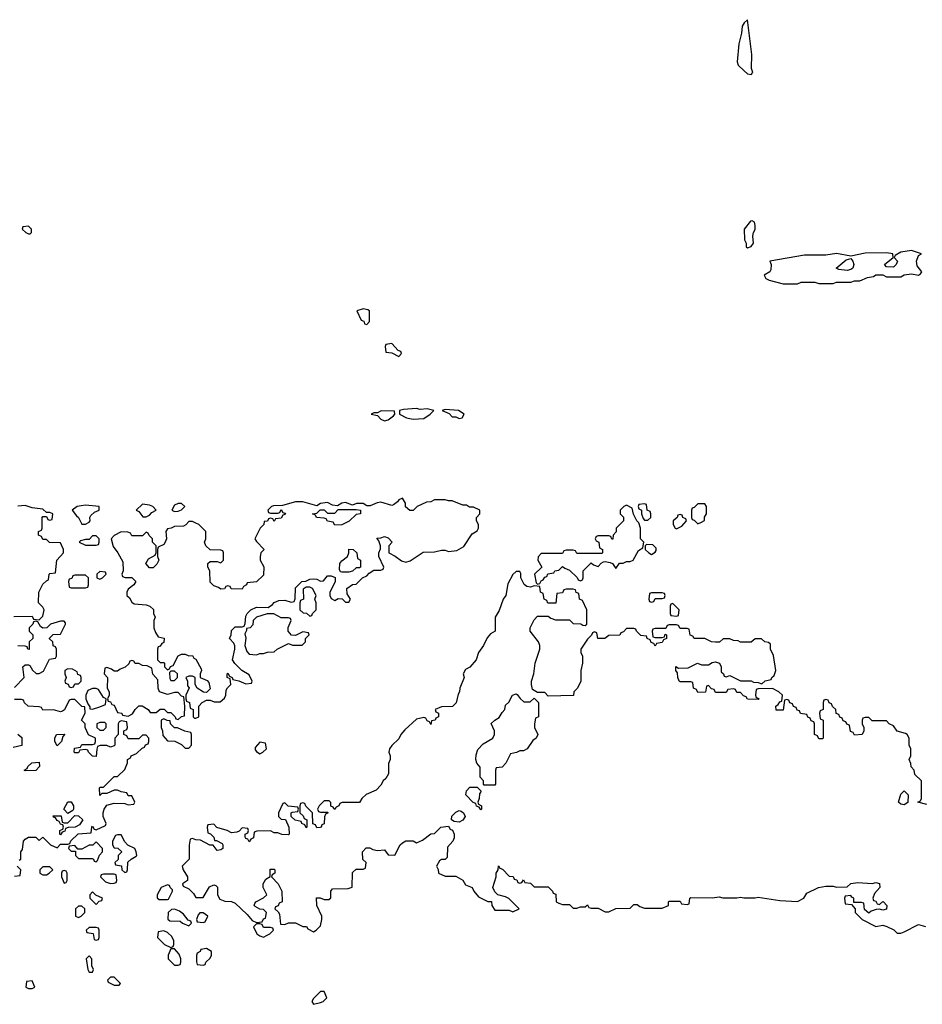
# Model space of a CAD drawing. Header units: inches. Extents: x 2701323 to 2964515, y 494916 to 722124.
# Tile 472 of 656: x 2860800 to 2865871, y 630274 to 635806. Entities that reach past the tile are written whole.
import ezdxf

# ---------------------------------------------------------------- set-up
doc = ezdxf.new("R2010")
doc.units = ezdxf.units.IN
doc.header["$MEASUREMENT"] = 0
doc.layers.add('C8663', color=7, linetype='Continuous')

msp = doc.modelspace()

# ---------------------------------------------------------------- linework, layer by layer
at = {"layer": 'C8663', "color": 2, "elevation": 2}
for points in [[(2864890, 635806), (2864870, 635788.7), (2864858.8, 635770), (2864854.8, 635730), (2864840.7, 635670), (2864830.6, 635570), (2864836, 635550), (2864870, 635518), (2864890, 635502), (2864910, 635498), (2864919, 635510), (2864912.5, 635532.5), (2864914, 635610)], [(2860850, 634646), (2860818, 634642), (2860814, 634630), (2860834, 634610), (2860850, 634602), (2860858, 634602), (2860866, 634610), (2860866, 634630)], [(2864915.3, 634675.3), (2864906.8, 634673.2), (2864871.3, 634630), (2864872, 634570), (2864882, 634550), (2864882, 634530), (2864890, 634524.7), (2864910, 634532), (2864922, 634550), (2864919, 634590), (2864922, 634610), (2864932.5, 634627.5), (2864932.7, 634650), (2864928.4, 634668.4)], [(2865810, 634509.2), (2865750, 634499), (2865718, 634482), (2865714, 634470), (2865732, 634450), (2865724.7, 634430), (2865710, 634415.3), (2865670, 634418), (2865658, 634430), (2865708, 634470), (2865706, 634490), (2865670, 634496), (2865550, 634495.1), (2865470, 634478), (2865390, 634492.3), (2865330, 634483.7), (2865210, 634483.7), (2865014, 634450), (2865022, 634430), (2865019.6, 634400.4), (2865014, 634390), (2864982, 634370), (2864992, 634352), (2865010, 634342), (2865090, 634322), (2865170, 634322), (2865190, 634332), (2865268.4, 634331.6), (2865290, 634324.7), (2865370, 634324.7), (2865390, 634332), (2865470, 634331.3), (2865490, 634338), (2865520.4, 634339.6), (2865563.1, 634356.9), (2865596.4, 634363.6), (2865610, 634372), (2865650, 634372), (2865670, 634362), (2865750, 634362), (2865770, 634372), (2865810, 634378), (2865850, 634371.3), (2865862, 634378), (2865868.7, 634390), (2865843.2, 634423.2), (2865838, 634450), (2865850, 634482), (2865866, 634490)], [(2865450, 634397.2), (2865403.1, 634403.1), (2865388, 634410), (2865442.7, 634457.3), (2865470, 634464.7), (2865481, 634450), (2865486.8, 634430), (2865481, 634410), (2865470, 634402.7)], [(2862730, 634182), (2862694, 634170), (2862718, 634118), (2862732.7, 634112.7), (2862738, 634098), (2862750, 634094), (2862766, 634110), (2862766, 634170), (2862756.4, 634176.4)], [(2862890, 633986), (2862858, 633982), (2862854, 633970), (2862858, 633938), (2862890, 633934), (2862930, 633914), (2862946, 633930), (2862942, 633942), (2862927.3, 633947.3)], [(2862831.6, 633608.4), (2862810, 633598), (2862790, 633598), (2862774, 633590), (2862810, 633582), (2862830, 633562), (2862850, 633552), (2862870, 633558), (2862900.4, 633579.6), (2862908, 633590), (2862906, 633606)], [(2863030, 633622), (2862956.4, 633616.4), (2862934, 633610), (2862934, 633590), (2862974, 633570), (2863010, 633561), (2863070, 633566), (2863106, 633590), (2863126, 633610), (2863090, 633619), (2863050, 633615.3)], [(2863190, 633615.3), (2863174, 633610), (2863212.7, 633592.7), (2863230, 633574), (2863250, 633574), (2863270, 633566), (2863286, 633570), (2863298, 633590), (2863266, 633610)], [(2862950, 633118), (2862930, 633108), (2862922.8, 633097.2), (2862899.8, 633080.2), (2862890, 633077.2), (2862830, 633095.1), (2862807.9, 633092.1), (2862770, 633075.3), (2862750, 633075.3), (2862730, 633088), (2862692.7, 633087.3), (2862670, 633078), (2862630, 633093.2), (2862610, 633088.7), (2862585.4, 633074.6), (2862558, 633078), (2862530, 633093.2), (2862490, 633088), (2862470, 633075.3), (2862390, 633097), (2862350, 633097), (2862276.4, 633076.4), (2862226, 633074), (2862214, 633070), (2862194, 633050), (2862198, 633038), (2862210, 633034), (2862250, 633034), (2862262, 633038), (2862270, 633054), (2862278, 633038), (2862290, 633034), (2862292.7, 633027.3), (2862278, 633022), (2862270, 633006), (2862238, 633002), (2862230, 632986), (2862222, 633002), (2862210, 633006), (2862198, 633002), (2862191.6, 632988.4), (2862174, 632986), (2862172, 632970), (2862152, 632950), (2862122, 632890), (2862130, 632874), (2862174, 632830), (2862154, 632810), (2862152, 632790), (2862152, 632770), (2862171.1, 632731.1), (2862170, 632686), (2862130, 632648), (2862078, 632642), (2862074, 632630), (2862058, 632622), (2862050, 632606), (2861988.4, 632608.4), (2861982, 632622), (2861970, 632626), (2861958, 632622), (2861951.6, 632608.4), (2861930, 632606), (2861916.4, 632616.4), (2861890, 632626), (2861870, 632646), (2861868, 632710), (2861858, 632730), (2861858, 632750), (2861870, 632762), (2861910, 632762), (2861930, 632754), (2861946, 632770), (2861946, 632810), (2861942, 632822), (2861930, 632826), (2861870, 632828), (2861846, 632850), (2861838, 632870), (2861846, 632890), (2861846, 632930), (2861806, 632970), (2861790, 632978), (2861770, 632986), (2861750, 632986), (2861732.7, 632967.3), (2861719.6, 632960.4), (2861670, 632958), (2861651.6, 632948.4), (2861630, 632946), (2861622, 632930), (2861624.7, 632890), (2861618, 632870), (2861610, 632858), (2861578, 632842), (2861574, 632830), (2861574, 632790), (2861582, 632770), (2861570, 632746), (2861550, 632726), (2861530, 632726), (2861508, 632750), (2861523.1, 632776.9), (2861562, 632798), (2861566, 632810), (2861566, 632850), (2861546, 632870), (2861546, 632890), (2861527.3, 632907.3), (2861522, 632922), (2861510, 632926), (2861490, 632906), (2861430, 632906), (2861422, 632922), (2861407.3, 632927.3), (2861370, 632928), (2861331.6, 632908.4), (2861314, 632890), (2861326, 632846), (2861352, 632810), (2861379.6, 632759.6), (2861382, 632710), (2861374, 632690), (2861378, 632678), (2861392.7, 632672.7), (2861430, 632672), (2861452, 632650), (2861442, 632630), (2861410, 632606), (2861402, 632590), (2861402, 632570), (2861416.9, 632556.9), (2861430, 632534), (2861443.6, 632523.6), (2861510, 632518), (2861531, 632511), (2861551.3, 632491.3), (2861552, 632470), (2861562, 632450), (2861554, 632430), (2861554, 632390), (2861563.6, 632363.6), (2861578, 632338), (2861611.6, 632331.6), (2861610, 632306), (2861598, 632302), (2861590, 632286), (2861578, 632282), (2861574, 632270), (2861574, 632210), (2861590, 632194), (2861610, 632194), (2861614, 632190), (2861614, 632170), (2861630, 632154), (2861642, 632158), (2861647.3, 632172.7), (2861662, 632178), (2861690, 632231.3), (2861710, 632242), (2861730, 632242), (2861750, 632232), (2861770, 632234), (2861778, 632218), (2861790, 632214), (2861819.6, 632159.6), (2861822, 632150), (2861814, 632130), (2861814, 632110), (2861852.7, 632092.7), (2861862, 632082), (2861870, 632046), (2861850, 632026), (2861832.7, 632027.3), (2861798, 632050), (2861786, 632070), (2861786, 632110), (2861770, 632118), (2861750, 632118), (2861734, 632110), (2861742, 632090), (2861743.6, 632063.6), (2861752, 632052), (2861734, 632010), (2861734, 631990), (2861738, 631978), (2861754, 631970), (2861758, 631938), (2861774, 631930), (2861774, 631890), (2861782, 631882), (2861790, 631882), (2861806, 631890), (2861806, 631950), (2861826, 631970), (2861850, 631982), (2861870, 631982), (2861892.7, 631972.7), (2861927.3, 631972.7), (2861950, 631994), (2861958, 632010), (2861960.4, 632039.6), (2861967.3, 632052.7), (2861986, 632070), (2861982, 632102), (2861966, 632110), (2861966, 632130), (2861970, 632134), (2861978, 632118), (2861994, 632110), (2861998, 632098), (2862031.6, 632091.6), (2862070, 632074), (2862102, 632078), (2862106, 632090), (2862090, 632126), (2862048.7, 632148.7), (2862008.7, 632188.7), (2861995.3, 632210), (2862009, 632270), (2862008.9, 632288.9), (2862003.1, 632303.1), (2861978, 632330), (2861988, 632350), (2861990, 632374), (2862010, 632394), (2862050, 632394), (2862062, 632398), (2862067.3, 632412.7), (2862070, 632454), (2862078, 632470), (2862098, 632490), (2862130, 632504.7), (2862196.4, 632503.6), (2862220.4, 632519.6), (2862229.1, 632530.9), (2862256.4, 632543.6), (2862290, 632544.7), (2862326, 632534), (2862342, 632538), (2862347.3, 632552.7), (2862350, 632614), (2862386, 632650), (2862408.4, 632651.6), (2862430, 632662), (2862450, 632664.7), (2862470, 632662), (2862490, 632652), (2862507.3, 632652.7), (2862530, 632682), (2862550, 632682), (2862572, 632672), (2862571.6, 632648.4), (2862542, 632590), (2862542, 632570), (2862550, 632554), (2862570, 632542), (2862590, 632554), (2862612, 632552), (2862630, 632534), (2862650, 632534), (2862658, 632550), (2862640.4, 632580.4), (2862638, 632610), (2862670, 632632), (2862690, 632634), (2862726, 632670), (2862750, 632682), (2862763.1, 632696.9), (2862790, 632714), (2862830, 632714), (2862842, 632718), (2862846, 632730), (2862818, 632790), (2862818, 632810), (2862827.3, 632832.7), (2862828, 632850), (2862818, 632878), (2862807.3, 632892.7), (2862830, 632894), (2862850, 632902), (2862870, 632894), (2862892, 632870), (2862874, 632850), (2862874, 632810), (2862910, 632792), (2862946, 632766), (2862970, 632758), (2862993.6, 632766.4), (2863066, 632814), (2863130, 632816), (2863170, 632824.7), (2863190, 632824.7), (2863210, 632818), (2863256.4, 632823.6), (2863294.6, 632845.4), (2863343.1, 632916.9), (2863370, 632934), (2863378, 632950), (2863378, 632970), (2863366, 632990), (2863366, 633010), (2863386, 633030), (2863386, 633050), (2863350, 633068), (2863328, 633068), (2863310, 633078), (2863290, 633078), (2863230, 633102), (2863210, 633102), (2863190, 633108.7), (2863130, 633108), (2863110, 633098), (2863085.4, 633094.6), (2863034, 633070), (2863011.6, 633048.4), (2862991.6, 633048.4), (2862968.4, 633068.4), (2862968, 633090)], [(2861490, 633084), (2861454, 633050), (2861470, 633042), (2861492.7, 633012.7), (2861510, 633012), (2861530, 633022), (2861543.1, 633036.9), (2861566, 633050), (2861548, 633070), (2861530, 633079)], [(2861710, 633088), (2861690, 633088), (2861670, 633078), (2861654, 633050), (2861670, 633042), (2861690, 633044.7), (2861710, 633052), (2861728, 633070)], [(2864310, 633086), (2864278, 633082), (2864274, 633070), (2864278, 633058), (2864294, 633050), (2864294, 633030), (2864303.6, 633003.6), (2864310, 632994), (2864330, 632994), (2864346, 633010), (2864346, 633030), (2864342, 633042), (2864326, 633050), (2864322, 633082)], [(2864650, 633086), (2864610, 633086), (2864590, 633066), (2864578, 633062), (2864574, 633050), (2864574, 633010), (2864578, 632998), (2864590, 632994), (2864610, 632974), (2864630, 632982), (2864647.3, 632992.7), (2864648.4, 633011.6), (2864658, 633030), (2864658, 633070)], [(2861170, 633078), (2861145.2, 633074.8), (2861122, 633070), (2861094, 633050), (2861118.8, 633018.8), (2861131.3, 633010), (2861150, 632972), (2861170, 632972), (2861190, 632982), (2861195.3, 632990), (2861194, 633010), (2861200.2, 633019.8), (2861220.2, 633039.8), (2861246, 633050), (2861246, 633070)], [(2862570, 632966), (2862562, 632982), (2862530, 632988), (2862522, 633002), (2862510, 633006), (2862468.4, 633008.4), (2862462, 633022), (2862446, 633030), (2862470, 633034), (2862488, 633052), (2862510, 633052), (2862530, 633034), (2862570, 633034), (2862590, 633054), (2862690, 633054), (2862714, 633050), (2862714, 633030), (2862690, 633026), (2862651, 632989), (2862610, 632968)], [(2864210, 633078), (2864194, 633070), (2864174, 633050), (2864174, 633030), (2864191.6, 633011.6), (2864192, 632990), (2864152, 632950), (2864151.1, 632928.9), (2864134, 632910), (2864132.7, 632887.3), (2864127.3, 632887.3), (2864122, 632902), (2864110, 632906), (2864050, 632906), (2864038, 632902), (2864034, 632890), (2864038, 632878), (2864054, 632870), (2864058, 632838), (2864074, 632830), (2864074, 632810), (2864070, 632806), (2863930, 632806), (2863922, 632822), (2863910, 632826), (2863870, 632826), (2863858, 632822), (2863850, 632806), (2863730, 632806), (2863712.7, 632787.3), (2863712, 632770), (2863734, 632730), (2863692, 632690), (2863702, 632642), (2863710, 632634), (2863722, 632638), (2863730, 632654), (2863742, 632658), (2863750, 632674), (2863762, 632678), (2863767.3, 632692.7), (2863802, 632698), (2863806, 632710), (2863830, 632714), (2863850, 632734), (2863863.6, 632723.6), (2863890, 632714), (2863932.7, 632672.7), (2863938, 632658), (2863950, 632654), (2863962, 632658), (2863966, 632670), (2863966, 632710), (2864010, 632754), (2864023.6, 632743.6), (2864050, 632734), (2864067.3, 632752.7), (2864080.4, 632759.6), (2864090, 632762), (2864116.9, 632756.9), (2864131.1, 632751.1), (2864150, 632722), (2864170, 632752), (2864190, 632752), (2864210, 632762), (2864230, 632762), (2864246, 632770), (2864276.4, 632823.6), (2864302, 632838), (2864306, 632870), (2864288, 632890), (2864288.7, 632950), (2864279, 632979), (2864268, 632990), (2864248.4, 633028.4), (2864242, 633062)], [(2864510, 633026), (2864498, 633022), (2864494, 633010), (2864472, 632990), (2864472, 632970), (2864482, 632950), (2864490, 632944.7), (2864520.4, 632959.6), (2864546, 632990), (2864542, 633002), (2864526, 633010), (2864522, 633022)], [(2861230, 632906), (2861210, 632906), (2861190, 632886), (2861170, 632886), (2861142, 632878), (2861134, 632870), (2861170, 632854), (2861230, 632854), (2861242, 632858), (2861246, 632870), (2861246, 632890)], [(2862610, 632702), (2862603.1, 632703.1), (2862596.4, 632716.4), (2862599, 632750), (2862610, 632764.7), (2862642, 632790), (2862649, 632810), (2862650, 632832), (2862674, 632830), (2862694, 632810), (2862698, 632778), (2862714, 632770), (2862714, 632730), (2862710, 632726), (2862690, 632726), (2862670, 632708), (2862650, 632702)], [(2864322, 632858), (2864314, 632850), (2864314, 632830), (2864334, 632810), (2864350, 632802), (2864370, 632814), (2864376.4, 632823.6), (2864376.4, 632836.4), (2864356.4, 632856.4)], [(2861250, 632706), (2861234, 632690), (2861234, 632670), (2861250, 632662), (2861266, 632670), (2861286, 632690), (2861282, 632702)], [(2861170, 632686), (2861110, 632686), (2861098, 632682), (2861092.7, 632667.3), (2861078, 632662), (2861074, 632650), (2861078, 632618), (2861090, 632614), (2861170, 632614), (2861182, 632618), (2861186, 632630), (2861186, 632670)], [(2862430, 632618), (2862410, 632618), (2862392.7, 632607.3), (2862394, 632550), (2862378, 632542), (2862374, 632530), (2862374, 632490), (2862392.7, 632472.7), (2862411.6, 632471.6), (2862430, 632454), (2862442, 632458), (2862446, 632470), (2862466, 632490), (2862466, 632530), (2862458, 632550), (2862466, 632570), (2862446, 632610)], [(2864410, 632586), (2864350, 632586), (2864338, 632582), (2864334, 632550), (2864338, 632538), (2864350, 632534), (2864362, 632538), (2864370, 632554), (2864410, 632554), (2864422, 632558), (2864426, 632570), (2864422, 632582)], [(2864470, 632526), (2864458, 632522), (2864454, 632510), (2864454, 632470), (2864458, 632458), (2864490, 632454), (2864502, 632458), (2864506, 632490)], [(2862190, 632468.7), (2862131, 632449), (2862112, 632430), (2862110, 632406), (2862094, 632390), (2862074, 632386), (2862074, 632374), (2862064.7, 632355.3), (2862070.8, 632330.8), (2862064.7, 632290), (2862076.9, 632256.9), (2862090, 632242), (2862130, 632238), (2862150, 632244.7), (2862170, 632244.7), (2862192.7, 632252.7), (2862230, 632254), (2862246, 632270), (2862310, 632302), (2862332.7, 632292.7), (2862387.3, 632292.7), (2862406, 632310), (2862406, 632330), (2862426, 632350), (2862422, 632362), (2862390, 632366), (2862350, 632346), (2862327.3, 632347.3), (2862308, 632370), (2862308.4, 632391.6), (2862326, 632430), (2862322, 632442), (2862310, 632446), (2862270, 632446), (2862228.4, 632468.4)], [(2861430, 632206), (2861418, 632202), (2861412.7, 632187.3), (2861392.7, 632167.3), (2861363.6, 632156.4), (2861350, 632146), (2861330, 632146), (2861316.4, 632156.4), (2861290, 632166), (2861278, 632162), (2861274, 632130), (2861294, 632110), (2861292, 632050), (2861302, 632030), (2861302, 632010), (2861294, 631990), (2861298, 631978), (2861310, 631974), (2861318, 631958), (2861330, 631954), (2861350, 631914), (2861374, 631910), (2861378, 631898), (2861410, 631892), (2861434.6, 631905.4), (2861449.1, 631930.9), (2861469.1, 631950.9), (2861488.9, 631951.1), (2861522, 631930), (2861532.7, 631912.7), (2861567.3, 631912.7), (2861590, 631932), (2861611.6, 631931.6), (2861630, 631914), (2861650, 631914), (2861674, 631890), (2861678, 631878), (2861690, 631874), (2861708.4, 631891.6), (2861726, 631894), (2861728, 631950), (2861722, 632002), (2861710, 632006), (2861690, 632026), (2861670, 632026), (2861630, 632015.3), (2861586, 632030), (2861578, 632050), (2861576.4, 632096.4), (2861548.4, 632128.4), (2861542, 632162), (2861516.4, 632176.4), (2861490, 632178), (2861470, 632188), (2861448, 632188), (2861442, 632202)], [(2861070, 632158), (2861054, 632150), (2861054, 632130), (2861062, 632110), (2861054, 632090), (2861058, 632078), (2861072.7, 632072.7), (2861078, 632058), (2861090, 632054), (2861102, 632058), (2861110, 632074), (2861130, 632074), (2861146, 632090), (2861146, 632110), (2861142, 632122), (2861127.3, 632127.3), (2861122, 632142), (2861096.4, 632156.4)], [(2861670, 632146), (2861650, 632146), (2861642, 632138), (2861643.6, 632103.6), (2861650, 632094), (2861670, 632094), (2861686, 632110), (2861686, 632130)], [(2861210, 632049), (2861182.8, 632037.2), (2861171.3, 632010), (2861171.3, 631990), (2861182, 631962), (2861194, 631946), (2861194, 631934), (2861210, 631932), (2861250, 631944.7), (2861282, 631958), (2861286, 631990), (2861270, 631998), (2861242, 632042), (2861230, 632048.7)], [(2863632.7, 631972.7), (2863667.3, 631972.7), (2863690, 631994), (2863714, 631970), (2863714, 631890), (2863698, 631882), (2863692, 631850), (2863692, 631830), (2863712, 631790), (2863702, 631770), (2863683.5, 631756.5), (2863650.8, 631709.2), (2863630, 631698), (2863610, 631698), (2863591.6, 631688.4), (2863558, 631682), (2863531, 631629), (2863510, 631606), (2863478, 631602), (2863474, 631590), (2863474, 631510), (2863470, 631506), (2863410, 631506), (2863406, 631510), (2863406, 631530), (2863388, 631550), (2863387.3, 631607.3), (2863368.4, 631628.4), (2863362, 631650), (2863364.7, 631675.3), (2863374.6, 631705.4), (2863403.1, 631736.9), (2863458, 631770), (2863468, 631790), (2863468, 631810), (2863449, 631851), (2863468.9, 631871.1), (2863494.6, 631885.4), (2863510, 631914), (2863526, 631930), (2863530, 631954), (2863548.4, 631971.6), (2863569.3, 632010.7), (2863590, 632018), (2863595.3, 632015.3), (2863611.6, 631991.6)], [(2861610, 631878), (2861594, 631870), (2861594, 631830), (2861602, 631810), (2861603.6, 631783.6), (2861630, 631754), (2861671.6, 631751.6), (2861710, 631734), (2861730, 631714), (2861750, 631714), (2861766, 631730), (2861766, 631790), (2861762, 631802), (2861728.4, 631808.4), (2861687.3, 631827.3), (2861670, 631828), (2861648, 631850), (2861646, 631866), (2861628, 631868)], [(2861278, 631858), (2861250, 631858), (2861234, 631850), (2861234, 631830), (2861250, 631814), (2861270, 631814), (2861286, 631830), (2861286, 631850)], [(2861010, 631726), (2860998, 631750), (2860998, 631770), (2861006, 631790), (2861052.7, 631792.7), (2861042, 631778), (2861034, 631750)], [(2862150, 631746), (2862123.6, 631716.4), (2862123.6, 631703.6), (2862130, 631694), (2862150, 631682), (2862166, 631690), (2862186, 631710), (2862182, 631742)], [(2860830, 631586), (2860826, 631590), (2860842, 631598), (2860846, 631610), (2860869.1, 631630.9), (2860910, 631634), (2860912, 631610), (2860890, 631588)], [(2863390, 631366), (2863382, 631382), (2863367.3, 631387.3), (2863362, 631402), (2863347.3, 631407.3), (2863306, 631450), (2863310, 631474), (2863330, 631494), (2863370, 631494), (2863392, 631472), (2863383.6, 631456.4), (2863382, 631430), (2863374, 631410), (2863378, 631398), (2863394, 631390), (2863394, 631370)], [(2865770, 631395.3), (2865750, 631398), (2865738, 631410), (2865750, 631454), (2865770, 631474), (2865791.6, 631451.6), (2865790, 631408)], [(2861070, 631346), (2861048, 631370), (2861070, 631412), (2861090, 631412), (2861102, 631390), (2861102, 631370), (2861098, 631362)], [(2861030, 631226), (2861026, 631230), (2861026, 631250), (2861042, 631258), (2861046, 631270), (2861042, 631282), (2861030, 631286), (2861022, 631302), (2861010, 631306), (2861002, 631322), (2860990, 631326), (2860987.3, 631332.7), (2861032.7, 631332.7), (2861038, 631298), (2861050, 631294), (2861070, 631294), (2861110, 631334), (2861130, 631332), (2861154, 631310), (2861136.9, 631283.1), (2861111.6, 631268.4), (2861072.7, 631267.3), (2861058, 631262), (2861052.7, 631247.3), (2861038, 631242)], [(2863270, 631298), (2863240.4, 631300.4), (2863226, 631310), (2863228.4, 631331.6), (2863250, 631354), (2863270, 631362), (2863279.6, 631359.6), (2863294, 631350), (2863302, 631330), (2863290, 631308)], [(2861370, 631226), (2861350, 631226), (2861338, 631222), (2861322, 631190), (2861322, 631170), (2861330, 631154), (2861351.6, 631151.6), (2861374, 631130), (2861354, 631110), (2861352.7, 631087.3), (2861334, 631070), (2861338, 631058), (2861372.7, 631052.7), (2861374, 631030), (2861390, 631014), (2861402, 631018), (2861406, 631030), (2861407.3, 631072.7), (2861426, 631090), (2861454.6, 631105.4), (2861458, 631110), (2861455.3, 631130), (2861446, 631150), (2861408, 631168), (2861390, 631186)], [(2861230, 631186), (2861211.6, 631168.4), (2861190, 631168), (2861150, 631146), (2861126, 631146), (2861110, 631166), (2861078, 631162), (2861074, 631150), (2861090, 631134), (2861114, 631134), (2861114, 631110), (2861130, 631094), (2861207.3, 631092.7), (2861214, 631090), (2861218, 631078), (2861230, 631074), (2861238, 631082), (2861248.4, 631111.6), (2861266, 631130), (2861266, 631150)], [(2860970, 631046), (2860930, 631046), (2860914, 631030), (2860914, 631010), (2860930, 631002), (2860950, 631002), (2860966, 631010), (2860986, 631030)], [(2861050, 631026), (2861038, 631022), (2861034, 631010), (2861034, 630990), (2861050, 630954), (2861062, 630958), (2861066, 630970), (2861066, 631010), (2861062, 631022)], [(2861330, 631006), (2861270, 631006), (2861258, 631002), (2861254, 630990), (2861282, 630962), (2861310, 630952), (2861330, 630954), (2861342, 630958), (2861346, 630970), (2861342, 631002)], [(2861630, 630946), (2861594, 630930), (2861572, 630890), (2861572.7, 630872.7), (2861583.6, 630863.6), (2861630, 630862), (2861635.3, 630864.7), (2861658, 630910), (2861658, 630918), (2861646, 630930), (2861642, 630942)], [(2861210, 630906), (2861194, 630890), (2861194, 630870), (2861230, 630834), (2861247.3, 630852.7), (2861262, 630858), (2861266, 630870), (2861227.3, 630887.3)], [(2861150, 630826), (2861130, 630826), (2861114, 630810), (2861114, 630770), (2861130, 630762), (2861146, 630770), (2861166, 630790), (2861166, 630810)], [(2861670, 630808), (2861652.7, 630807.3), (2861634, 630790), (2861632.7, 630752.7), (2861643.6, 630743.6), (2861702, 630742), (2861714, 630730), (2861750, 630714), (2861766, 630730), (2861762, 630742), (2861747.3, 630747.3), (2861720.4, 630780.4), (2861698, 630798)], [(2861830, 630788), (2861812.7, 630787.3), (2861803.6, 630776.4), (2861794, 630750), (2861798, 630738), (2861830, 630734), (2861842, 630738), (2861858, 630770)], [(2861230, 630706), (2861190, 630706), (2861174, 630690), (2861178, 630678), (2861212.7, 630672.7), (2861218, 630638), (2861230, 630634), (2861242, 630638), (2861246, 630650), (2861246, 630690), (2861242, 630702)], [(2862150, 630726), (2862130, 630726), (2862114, 630710), (2862132, 630670), (2862150, 630658), (2862170, 630652), (2862190, 630662), (2862206, 630670), (2862226, 630690), (2862222, 630702), (2862210, 630706), (2862170, 630706), (2862162, 630722)], [(2861610, 630686), (2861578, 630682), (2861574, 630650), (2861614, 630610), (2861650, 630594), (2861662, 630598), (2861666, 630610), (2861666, 630630), (2861654.6, 630654.6), (2861630, 630678)], [(2861190, 630546), (2861174, 630530), (2861182, 630470), (2861190, 630454), (2861210, 630454), (2861215.3, 630470), (2861206, 630490), (2861206, 630530)], [(2861670, 630586), (2861650, 630586), (2861634, 630550), (2861634, 630530), (2861670, 630494), (2861690, 630494), (2861702, 630498), (2861706, 630510), (2861706, 630530), (2861696.4, 630556.4)], [(2861850, 630588), (2861818, 630582), (2861814, 630570), (2861798, 630562), (2861792.7, 630547.3), (2861792.7, 630512.7), (2861798, 630498), (2861830, 630494), (2861842, 630498), (2861846, 630510), (2861870, 630534), (2861878, 630550), (2861878, 630570)], [(2861330, 630426), (2861310, 630426), (2861294, 630410), (2861298, 630398), (2861330, 630382), (2861350, 630382), (2861358, 630382), (2861366, 630390)], [(2860870, 630406), (2860838, 630402), (2860834, 630370), (2860850, 630362), (2860870, 630362), (2860886, 630370)], [(2862510, 630346), (2862490, 630346), (2862450, 630306), (2862442, 630290), (2862450, 630274), (2862490, 630284.7), (2862506, 630290), (2862526, 630310)]]:
    msp.add_lwpolyline(points, close=True, dxfattribs=at)
for points in [[(2860767.3, 632452.7), (2860870, 632454), (2860878, 632438), (2860910, 632434), (2860930, 632454), (2860938, 632490), (2860930, 632506), (2860906, 632530), (2860908, 632590), (2860930, 632634), (2860950, 632654), (2860962, 632658), (2860966, 632690), (2860970, 632694), (2861002, 632698), (2861008.7, 632770), (2861046, 632810), (2861046, 632830), (2861030, 632866), (2860968.4, 632868.4), (2860950, 632886), (2860930, 632886), (2860922, 632902), (2860906, 632910), (2860906, 632930), (2860922, 632938), (2860926, 632950), (2860926, 633010), (2860930, 633014), (2860950, 633014), (2860958, 632998), (2860970, 632994), (2860982, 632998), (2860986, 633030), (2860970, 633038), (2860950, 633038), (2860930, 633055.3), (2860870, 633064), (2860830, 633077.2), (2860790, 633073.2)], [(2865896.4, 631396.4), (2865846, 631410), (2865862, 631418), (2865866, 631430), (2865866, 631530), (2865830, 631566), (2865826, 631590), (2865808.4, 631608.4), (2865807.3, 631627.3), (2865798, 631650), (2865806, 631670), (2865806, 631710), (2865798, 631730), (2865798, 631770), (2865786, 631790), (2865776.4, 631796.4), (2865730, 631808), (2865710, 631838), (2865686, 631850), (2865670, 631866), (2865590, 631866), (2865570, 631886), (2865550, 631886), (2865538, 631882), (2865534, 631870), (2865534, 631850), (2865542, 631830), (2865542, 631810), (2865534, 631790), (2865490, 631786), (2865482, 631802), (2865467.3, 631807.3), (2865462, 631842), (2865447.3, 631847.3), (2865442, 631862), (2865427.3, 631867.3), (2865422, 631882), (2865407.3, 631887.3), (2865402, 631902), (2865387.3, 631907.3), (2865386, 631930), (2865367.3, 631947.3), (2865362, 631962), (2865347.3, 631967.3), (2865342, 631982), (2865330, 631986), (2865318, 631982), (2865314, 631970), (2865314, 631930), (2865298, 631922), (2865294, 631910), (2865298, 631878), (2865314, 631870), (2865314, 631770), (2865310, 631766), (2865290, 631766), (2865282, 631782), (2865266, 631790), (2865266, 631850), (2865262, 631862), (2865247.3, 631867.3), (2865242, 631882), (2865227.3, 631887.3), (2865222, 631902), (2865187.3, 631907.3), (2865182, 631922), (2865167.3, 631927.3), (2865162, 631942), (2865147.3, 631947.3), (2865142, 631962), (2865127.3, 631967.3), (2865122, 631982), (2865110, 631986), (2865098, 631982), (2865090, 631926), (2865050, 631926), (2865048, 631950), (2865062, 631958), (2865070, 631974), (2865082, 631978), (2865086, 632010), (2865066, 632030), (2865030, 632048), (2864950, 632046), (2864938, 632042), (2864934, 632010), (2864938, 631998), (2864952.7, 631992.7), (2864950, 631986), (2864888.4, 631988.4), (2864882, 632002), (2864867.3, 632007.3), (2864850, 632026), (2864830, 632026), (2864822, 632042), (2864810, 632046), (2864778, 632042), (2864770, 632026), (2864710, 632026), (2864702, 632042), (2864687.3, 632047.3), (2864670, 632066), (2864658, 632062), (2864652.7, 632027.3), (2864610, 632026), (2864602, 632042), (2864586, 632050), (2864582, 632082), (2864570, 632086), (2864510, 632086), (2864506, 632090), (2864498, 632110), (2864496.4, 632136.4), (2864486, 632150), (2864487.3, 632172.7), (2864502, 632162), (2864555.3, 632164.7), (2864608.9, 632191.1), (2864630, 632182), (2864670, 632182), (2864690, 632194), (2864710, 632198), (2864731.3, 632190), (2864742, 632170), (2864742, 632142), (2864754, 632130), (2864758, 632118), (2864770, 632114), (2864790, 632122), (2864850, 632092), (2864910, 632091.3), (2864923.6, 632083.6), (2864950, 632082), (2864970, 632074), (2864988.4, 632091.6), (2865022, 632098), (2865026, 632110), (2865039, 632121), (2865048.7, 632150), (2865034.6, 632234.6), (2865018, 632270), (2865018, 632298), (2865007.3, 632307.3), (2864986, 632310), (2864967.3, 632327.3), (2864932.7, 632327.3), (2864910, 632308), (2864850, 632308), (2864836.4, 632316.4), (2864810, 632318), (2864790, 632328), (2864752.7, 632327.3), (2864731.6, 632308.4), (2864710, 632308), (2864686, 632310), (2864648.7, 632328.7), (2864588.9, 632328.9), (2864582, 632342), (2864567.3, 632347.3), (2864562, 632382), (2864550, 632386), (2864510, 632386), (2864502, 632402), (2864490, 632406), (2864450, 632406), (2864438, 632402), (2864430, 632386), (2864370, 632386), (2864358, 632382), (2864354, 632370), (2864358, 632338), (2864370, 632334), (2864410, 632334), (2864422, 632338), (2864427.3, 632352.7), (2864434, 632350), (2864434, 632330), (2864418, 632322), (2864410, 632306), (2864378, 632302), (2864370, 632286), (2864362, 632302), (2864347.3, 632307.3), (2864342, 632322), (2864326, 632330), (2864322, 632342), (2864290, 632346), (2864266, 632370), (2864262, 632382), (2864250, 632386), (2864210, 632386), (2864192.7, 632367.3), (2864178, 632362), (2864171.6, 632348.4), (2864110, 632346), (2864088.4, 632328.4), (2864048.4, 632328.4), (2864042, 632362), (2864030, 632366), (2864018, 632362), (2864012.7, 632347.3), (2863990, 632326), (2863952, 632270), (2863952, 632250), (2863962, 632230), (2863962, 632190), (2863952, 632150), (2863952, 632090), (2863934, 632050), (2863914, 632030), (2863911.1, 632008.9), (2863770, 632006), (2863750, 632026), (2863710, 632026), (2863682, 632042), (2863675.3, 632070), (2863675.3, 632090), (2863689, 632131), (2863695.3, 632190), (2863722, 632270), (2863722, 632290), (2863715.3, 632310), (2863668, 632370), (2863668, 632390), (2863690, 632434), (2863710, 632454), (2863770, 632454), (2863783.6, 632443.6), (2863810, 632434), (2863890, 632434), (2863910, 632414), (2863952, 632412), (2863963.6, 632403.6), (2863978, 632402), (2863986, 632410), (2863986, 632490), (2863962, 632542), (2863946, 632550), (2863942, 632582), (2863927.3, 632587.3), (2863922, 632602), (2863910, 632606), (2863870, 632606), (2863858, 632602), (2863850, 632586), (2863818, 632582), (2863812.7, 632527.3), (2863767.3, 632527.3), (2863762, 632542), (2863746, 632550), (2863742, 632582), (2863726, 632590), (2863722, 632622), (2863690, 632626), (2863670, 632618), (2863650, 632622), (2863633.6, 632633.6), (2863615.3, 632670), (2863615.3, 632695.3), (2863610, 632706), (2863590, 632706), (2863571.6, 632688.4), (2863543.5, 632636.5), (2863531.3, 632570), (2863516, 632550), (2863493.7, 632486.3), (2863472, 632450), (2863472, 632370), (2863445.4, 632354.6), (2863426.4, 632333.6), (2863406, 632290), (2863378, 632250), (2863364.7, 632210), (2863330, 632168.7), (2863305.4, 632154.6), (2863292, 632130), (2863298, 632110), (2863272, 632050), (2863271.1, 632028.9), (2863263.6, 632016.4), (2863251.6, 631968.4), (2863232, 631948), (2863170, 631946), (2863134, 631930), (2863138, 631918), (2863154, 631910), (2863154, 631890), (2863138, 631882), (2863134, 631870), (2863114, 631866), (2863110, 631846), (2863102, 631862), (2863090, 631866), (2863082, 631882), (2863070, 631886), (2863030, 631875.3), (2862963.5, 631816.5), (2862942, 631790), (2862930, 631766), (2862890, 631728), (2862878, 631710), (2862874, 631690), (2862882, 631670), (2862882, 631650), (2862872.7, 631627.3), (2862872, 631568), (2862856.9, 631543.1), (2862842, 631530), (2862830, 631506), (2862803.6, 631476.4), (2862746.4, 631453.6), (2862722, 631430), (2862710, 631408), (2862612.7, 631407.3), (2862598, 631402), (2862594, 631390), (2862578, 631382), (2862570, 631368), (2862562, 631382), (2862548, 631388), (2862547.3, 631407.3), (2862538, 631418), (2862510, 631418), (2862482, 631390), (2862474, 631370), (2862478, 631358), (2862490, 631354), (2862530, 631354), (2862534, 631350), (2862518, 631342), (2862512.7, 631327.3), (2862511.6, 631288.4), (2862498, 631282), (2862494, 631270), (2862487.3, 631267.3), (2862470, 631266), (2862462, 631282), (2862447.3, 631287.3), (2862446, 631350), (2862407.3, 631387.3), (2862402, 631402), (2862390, 631406), (2862378, 631402), (2862374, 631390), (2862374, 631350), (2862392.7, 631332.7), (2862398, 631318), (2862414, 631310), (2862414, 631270), (2862410, 631266), (2862402, 631282), (2862386, 631290), (2862382, 631302), (2862348.4, 631308.4), (2862326, 631330), (2862326, 631350), (2862330, 631354), (2862362, 631358), (2862366, 631370), (2862362, 631382), (2862308, 631388), (2862290, 631406), (2862278, 631402), (2862254, 631350), (2862254, 631330), (2862270, 631314), (2862292.7, 631312.7), (2862312, 631270), (2862314, 631230), (2862310, 631226), (2862272.7, 631227.3), (2862250, 631238), (2862230, 631238), (2862210, 631248), (2862132.7, 631247.3), (2862118, 631242), (2862114, 631210), (2862098, 631202), (2862090, 631186), (2862082, 631202), (2862070, 631206), (2862067.3, 631212.7), (2862066, 631230), (2862082, 631238), (2862086, 631250), (2862082, 631262), (2862050, 631266), (2862032.7, 631247.3), (2862019.6, 631240.4), (2861990, 631238), (2861966, 631250), (2861908, 631268), (2861890, 631286), (2861858, 631282), (2861854, 631270), (2861858, 631238), (2861872.7, 631232.7), (2861890, 631214), (2861894, 631194), (2861906, 631194), (2861936.9, 631176.9), (2861942, 631170), (2861942, 631150), (2861930, 631142), (2861910, 631138), (2861887.3, 631167.3), (2861868.4, 631168.4), (2861816.4, 631196.4), (2861790, 631198), (2861770, 631206), (2861758, 631202), (2861752.7, 631167.3), (2861752, 631090), (2861712, 631050), (2861718, 631030), (2861742, 630990), (2861742, 630970), (2861714, 630950), (2861718, 630938), (2861750, 630922), (2861776.9, 630896.9), (2861790, 630874), (2861830, 630874), (2861865.6, 630934.4), (2861890, 630944.7), (2861902, 630942), (2861911.6, 630931.6), (2861912, 630890), (2861925.4, 630865.4), (2861952.7, 630852.7), (2861990, 630852), (2862010, 630842), (2862078, 630778), (2862105.4, 630745.4), (2862130, 630734), (2862162, 630738), (2862170, 630754), (2862182, 630758), (2862186, 630790), (2862170, 630806), (2862150, 630808), (2862123.1, 630823.1), (2862118, 630830), (2862120.4, 630839.6), (2862126, 630850), (2862170, 630872), (2862188, 630890), (2862168, 630930), (2862168.4, 630951.6), (2862183.1, 630976.9), (2862207.3, 630992.7), (2862207.3, 631032.7), (2862230, 631034), (2862234, 631030), (2862234, 631010), (2862218, 631002), (2862214, 630990), (2862252, 630950), (2862272, 630910), (2862274, 630850), (2862258, 630842), (2862252.7, 630827.3), (2862238, 630822), (2862234, 630810), (2862252.7, 630792.7), (2862259.6, 630779.6), (2862264.7, 630724.7), (2862290, 630722), (2862310, 630732), (2862350, 630731.3), (2862390, 630712), (2862411.6, 630711.6), (2862418, 630698), (2862450, 630682), (2862466, 630690), (2862490, 630714), (2862498, 630750), (2862498, 630770), (2862468.9, 630828.9), (2862468.4, 630871.6), (2862487.3, 630872.7), (2862510, 630862), (2862536.4, 630863.6), (2862547.3, 630872.7), (2862548, 630910), (2862558, 630922), (2862645.4, 630925.4), (2862668, 630932), (2862670, 631014), (2862690, 631034), (2862730, 631034), (2862742, 631038), (2862746, 631070), (2862728.4, 631088.4), (2862726, 631130), (2862747.3, 631152.7), (2862767.3, 631152.7), (2862783.6, 631143.6), (2862810, 631138), (2862850, 631142), (2862870, 631114), (2862907.3, 631112.7), (2862938, 631170), (2862950, 631182), (2862970, 631192), (2863010, 631192), (2863030, 631182), (2863063.1, 631196.9), (2863110, 631232), (2863130, 631234), (2863166, 631270), (2863210, 631274), (2863218, 631258), (2863232, 631252), (2863242, 631230), (2863242, 631210), (2863234, 631190), (2863203.6, 631156.4), (2863202, 631098), (2863190, 631088), (2863170, 631088), (2863159.6, 631080.4), (2863142, 631050), (2863151.6, 631031.6), (2863154, 631010), (2863190, 630994), (2863250, 630994), (2863290, 630972), (2863305.4, 630945.4), (2863342, 630930), (2863352, 630910), (2863378, 630878), (2863430, 630852), (2863451.3, 630851.3), (2863452, 630830), (2863470, 630802), (2863550, 630802), (2863570, 630794), (2863606, 630810), (2863548.4, 630868.4), (2863530, 630878), (2863486, 630890), (2863470, 630906), (2863458, 630930), (2863478, 630990), (2863478, 631010), (2863488, 631030), (2863490, 631052), (2863498, 631038), (2863512.7, 631032.7), (2863550, 630994), (2863572.7, 630992.7), (2863578, 630978), (2863592.7, 630972.7), (2863598, 630958), (2863610, 630954), (2863622, 630958), (2863630, 630974), (2863638, 630958), (2863670, 630954), (2863690, 630934), (2863770, 630934), (2863794, 630910), (2863798, 630898), (2863812.7, 630892.7), (2863814, 630850), (2863830, 630842), (2863850, 630834), (2863890, 630834), (2863910, 630814), (2863930, 630814), (2863950, 630822), (2863978, 630822), (2863990, 630832), (2863998, 630818), (2864010, 630814), (2864050, 630814), (2864090, 630794), (2864110, 630794), (2864150, 630812), (2864230, 630814), (2864250, 630834), (2864270, 630834), (2864283.6, 630823.6), (2864310, 630814), (2864410, 630814), (2864446, 630830), (2864446, 630850), (2864450, 630854), (2864510, 630854), (2864518, 630838), (2864550, 630834), (2864562, 630838), (2864566, 630870), (2864570, 630874), (2864690, 630872), (2864730, 630878), (2864750, 630871.3), (2864830, 630871.3), (2864850, 630876), (2864868, 630872), (2864932, 630872), (2864950, 630876), (2865070, 630858), (2865170, 630852), (2865206, 630870), (2865222, 630898), (2865288.8, 630931.1), (2865330, 630938), (2865370, 630938), (2865390, 630932), (2865450, 630934), (2865470, 630952), (2865510, 630958), (2865590, 630952), (2865610, 630958), (2865630, 630952), (2865632, 630930), (2865603.6, 630896.4), (2865594, 630870), (2865598, 630858), (2865610, 630854), (2865618, 630838), (2865630, 630834), (2865650, 630852), (2865654, 630850), (2865672, 630830), (2865670, 630808.7), (2865650, 630802), (2865630, 630808), (2865612.7, 630807.3), (2865583.6, 630796.4), (2865570, 630786), (2865547.3, 630807.3), (2865542, 630842), (2865530, 630846), (2865486, 630846), (2865486, 630870), (2865475.3, 630875.3), (2865470, 630886), (2865438, 630882), (2865434, 630870), (2865438, 630838), (2865474, 630834), (2865494, 630810), (2865494, 630790), (2865534, 630750), (2865610, 630712), (2865650, 630718), (2865671.2, 630711.1), (2865711.6, 630691.6), (2865730, 630674), (2865750, 630674), (2865770, 630682), (2865850, 630722), (2865890, 630711.3)], [(2860770, 632054), (2860826, 632110), (2860818, 632170), (2860830, 632182), (2860850, 632182), (2860856.9, 632176.9), (2860871.6, 632151.6), (2860892.7, 632132.7), (2860910, 632132), (2860934.6, 632145.4), (2860967.3, 632212.7), (2861002, 632218), (2861006, 632230), (2861006, 632270), (2861002, 632282), (2860987.3, 632287.3), (2860986, 632310), (2860968, 632328), (2860968.4, 632331.6), (2860988.4, 632351.6), (2861030, 632354), (2861058, 632410), (2861058, 632418), (2861050, 632426), (2861030, 632426), (2860974, 632410), (2860951.6, 632388.4), (2860930, 632388), (2860916.4, 632396.4), (2860902, 632422), (2860890, 632426), (2860878, 632422), (2860874, 632410), (2860854, 632390), (2860854, 632370), (2860874, 632350), (2860874, 632330), (2860854, 632310), (2860852.7, 632267.3), (2860846, 632270), (2860842, 632282), (2860830, 632286), (2860790, 632288)], [(2860796.4, 631083.6), (2860806, 631090), (2860806, 631130), (2860816.4, 631143.6), (2860822, 631190), (2860830, 631202), (2860850, 631214), (2860890, 631214), (2860910, 631194), (2860930, 631214), (2860974, 631170), (2861010, 631154), (2861030, 631174), (2861070, 631174), (2861082, 631178), (2861087.3, 631192.7), (2861128.4, 631231.6), (2861202, 631238), (2861206, 631270), (2861210, 631274), (2861218, 631258), (2861230, 631254), (2861282, 631278), (2861286, 631290), (2861268.9, 631328.9), (2861268.9, 631348.9), (2861275.3, 631370), (2861290, 631392), (2861330, 631404.7), (2861390, 631402), (2861410, 631394), (2861442, 631398), (2861446, 631410), (2861430, 631446), (2861410, 631446), (2861402, 631462), (2861370, 631468), (2861350, 631478), (2861330, 631478), (2861290, 631458), (2861262, 631458), (2861250, 631448), (2861248, 631490), (2861250, 631494), (2861270, 631494), (2861330, 631554), (2861350, 631554), (2861390, 631594), (2861406, 631630), (2861406, 631650), (2861422, 631658), (2861426, 631670), (2861456.4, 631683.6), (2861487.3, 631712.7), (2861502, 631718), (2861507.3, 631732.7), (2861522, 631738), (2861526, 631750), (2861526, 631770), (2861510, 631786), (2861490, 631786), (2861470, 631766), (2861410, 631766), (2861402, 631782), (2861386, 631790), (2861386, 631810), (2861402, 631818), (2861406, 631830), (2861402, 631862), (2861370, 631866), (2861358, 631862), (2861354, 631850), (2861354, 631790), (2861334, 631770), (2861334, 631730), (2861330, 631726), (2861310, 631718), (2861290, 631728), (2861252.7, 631727.3), (2861238, 631722), (2861232.7, 631707.3), (2861230, 631666), (2861210, 631668), (2861186, 631690), (2861182, 631702), (2861170, 631706), (2861138, 631702), (2861130, 631686), (2861110, 631686), (2861106, 631690), (2861107.3, 631712.7), (2861142, 631718), (2861150, 631734), (2861210, 631734), (2861222, 631738), (2861226, 631750), (2861226, 631770), (2861187.3, 631787.3), (2861168, 631830), (2861168, 631850), (2861148, 631870), (2861168, 631910), (2861166, 631946), (2861150, 631948), (2861110, 631986), (2861090, 631986), (2861078, 631982), (2861051.6, 631928.4), (2861039.6, 631920.4), (2861030, 631918), (2860990, 631928.7), (2860930, 631926), (2860922, 631942), (2860910, 631946), (2860848.4, 631948.4), (2860827.3, 631967.3), (2860822, 631982), (2860810, 631986), (2860770, 631986)], [(2860790, 631792), (2860812.7, 631772.7), (2860811.1, 631728.9), (2860763.6, 631716.4)], [(2860770, 630994), (2860802, 630998), (2860806, 631030), (2860786, 631050)]]:
    msp.add_lwpolyline(points, dxfattribs=at)

doc.saveas('drawing.dxf')
